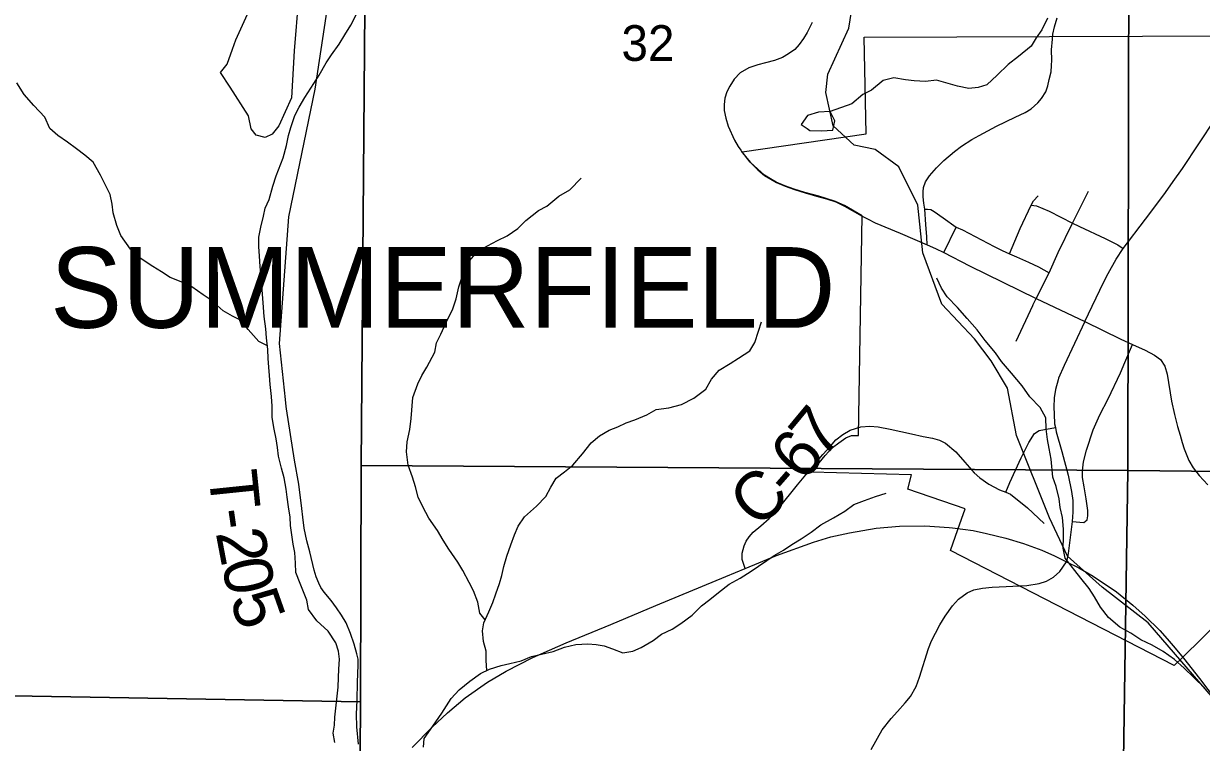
# Model space of a CAD drawing. Extents: x 0 to 191, y 0 to 55.
# Drawn here: x 146.309 to 147, y 19.292 to 19.713 of the extents above; entities that cross this region are included whole.
import ezdxf

# ---------------------------------------------------------------- set-up
doc = ezdxf.new("R2010")
doc.units = 0
for name, color, linetype in [('GM_X_City_Street', 7, 'Continuous'), ('GM_X_Corporation', 7, 'Continuous'), ('GM_X_Corporation_Text', 7, 'Continuous'), ('GM_X_County_Road', 7, 'Continuous'), ('GM_X_County_Road_Text', 7, 'Continuous'), ('GM_X_Minor_Lake', 7, 'Continuous'), ('GM_X_Minor_River', 7, 'Continuous'), ('GM_X_Rail_Line', 7, 'Continuous'), ('GM_X_Section_Text', 7, 'Continuous'), ('GM_X_State_Route', 7, 'Continuous'), ('GM_X_Township_Road', 7, 'Continuous'), ('GM_X_Township_Road_Text', 7, 'Continuous')]:
    doc.layers.add(name, color=color, linetype=linetype)

msp = doc.modelspace()

# ---------------------------------------------------------------- linework, layer by layer
at = {"layer": 'GM_X_City_Street'}
for p, q in [((146.84908, 19.57913), (146.85639, 19.59404)), ((146.95532, 19.51456), (146.95979, 19.52513))]:
    msp.add_line(p, q, dxfattribs=at)
for points in [[(146.83928, 19.58368), (146.83907, 19.58836), (146.83861, 19.59547), (146.83787, 19.60448), (146.83729, 19.60815), (146.83695, 19.61176), (146.83689, 19.61468), (146.83724, 19.61727), (146.83833, 19.62048), (146.84068, 19.62415), (146.84469, 19.62885), (146.84911, 19.63315), (146.8553, 19.63843), (146.85943, 19.64147), (146.86551, 19.64537), (146.86976, 19.64778), (146.88008, 19.65328), (146.89092, 19.6585), (146.89688, 19.66125), (146.90027, 19.66349), (146.90417, 19.66693), (146.9064, 19.66946), (146.90887, 19.67336), (146.91007, 19.67697), (146.91098, 19.68061), (146.91211, 19.68517), (146.91237, 19.68873), (146.91248, 19.69199), (146.91237, 19.69796), (146.91277, 19.7043)], [(146.90025, 19.60692), (146.9018, 19.60943), (146.90437, 19.6124)], [(146.90161, 19.54865), (146.90327, 19.55215), (146.91082, 19.56713), (146.9161, 19.57917), (146.92451, 19.59627), (146.93389, 19.61513)], [(146.83787, 19.60448), (146.83948, 19.60458), (146.84138, 19.60426), (146.84349, 19.60313), (146.84863, 19.59944), (146.85639, 19.59404), (146.86007, 19.59251), (146.87861, 19.58269), (146.88329, 19.58036), (146.88769, 19.57841)], [(146.88769, 19.57841), (146.89392, 19.59315), (146.90025, 19.60692)], [(146.90025, 19.60692), (146.90355, 19.60655), (146.91097, 19.60329), (146.92451, 19.59627), (146.92836, 19.5945), (146.92879, 19.5943)], [(146.92879, 19.5943), (146.94381, 19.58737), (146.95129, 19.58361), (146.95431, 19.58154)], [(146.88769, 19.57841), (146.89174, 19.5766), (146.89882, 19.57354), (146.90473, 19.57061), (146.91082, 19.56713)], [(146.89149, 19.52718), (146.90128, 19.54795), (146.90161, 19.54865)], [(146.93177, 19.53854), (146.95297, 19.52836), (146.95979, 19.52513), (146.96717, 19.52178), (146.97264, 19.51887), (146.97618, 19.5163), (146.97881, 19.51242), (146.98006, 19.50778), (146.98269, 19.49185), (146.98442, 19.48415), (146.98622, 19.47702), (146.98782, 19.47189), (146.98899, 19.4676), (146.9901, 19.46399), (146.99287, 19.45713), (146.99537, 19.4527), (146.9989, 19.44827), (147.0041, 19.44279)], [(146.92438, 19.42122), (146.93129, 19.42077), (146.93328, 19.42221), (146.93363, 19.42456), (146.93356, 19.42774), (146.93252, 19.43465), (146.93142, 19.4417), (146.93052, 19.44717), (146.93038, 19.45104), (146.931, 19.45629), (146.93273, 19.46314), (146.93667, 19.47503), (146.94054, 19.48381), (146.94545, 19.49335), (146.95278, 19.50856), (146.95532, 19.51456)], [(146.79418, 19.47496), (146.80047, 19.47683), (146.80565, 19.47731), (146.81049, 19.47683), (146.81768, 19.47544), (146.83006, 19.47282), (146.83697, 19.47109), (146.84237, 19.47019), (146.84645, 19.46908), (146.85004, 19.46735), (146.85612, 19.46217), (146.86145, 19.45615), (146.86698, 19.44993), (146.87016, 19.44696), (146.87548, 19.44329), (146.88184, 19.43984), (146.8855, 19.43858), (146.88827, 19.43742), (146.89823, 19.42926), (146.90805, 19.42013)], [(146.8855, 19.43858), (146.88786, 19.44419), (146.8945, 19.45857), (146.89892, 19.46763), (146.90238, 19.47296), (146.90508, 19.47468), (146.91462, 19.47648)]]:
    msp.add_lwpolyline(points, dxfattribs=at)
at = {"layer": 'GM_X_Corporation'}
for points in [[(146.51036, 19.96547), (146.95813, 19.96302), (146.95709, 19.45123), (146.50723, 19.45421), (146.51, 19.81994)], [(146.95813, 19.96302), (147.4674, 19.95893), (147.46171, 19.44593), (146.95709, 19.45123)], [(146.00338, 19.8309), (146.51, 19.81994), (146.50723, 19.45421), (146.50678, 19.31551), (145.9964, 19.32433)], [(146.50723, 19.45421), (146.95709, 19.45123), (146.94939, 18.94162), (146.50444, 18.94638), (146.50678, 19.31551)], [(146.95709, 19.45123), (147.46171, 19.44593), (147.44914, 18.93607), (146.94939, 18.94162)], [(145.9964, 19.32433), (146.50678, 19.31551), (146.50444, 18.94638), (146.50161, 18.81541), (145.9888, 18.82212)]]:
    msp.add_lwpolyline(points, close=True, dxfattribs=at)
msp.add_lwpolyline([(147.02315, 19.37496), (146.98931, 19.3417), (146.98435, 19.33683), (146.85308, 19.40424), (146.85739, 19.41652), (146.8617, 19.4288), (146.82799, 19.44021), (146.83003, 19.44862), (146.77138, 19.45028), (146.7795, 19.45998), (146.78383, 19.46476), (146.78742, 19.46744), (146.79157, 19.47032), (146.79498, 19.47167), (146.79896, 19.4717), (146.80113, 19.60058), (146.79074, 19.60664), (146.78555, 19.60913), (146.78007, 19.61087), (146.77564, 19.61211), (146.76753, 19.6144), (146.7613, 19.61634), (146.75582, 19.61821), (146.75077, 19.62043), (146.74737, 19.62237), (146.74384, 19.62458), (146.73989, 19.62791), (146.73552, 19.6322), (146.73067, 19.63809), (146.8035, 19.64869), (146.80243, 19.70554), (147.07447, 19.70651)], dxfattribs=at)
at = {"layer": 'GM_X_County_Road'}
for points in [[(146.91277, 19.7043), (146.91306, 19.70714), (146.91409, 19.71149), (146.91569, 19.71671)], [(146.77005, 19.45111), (146.77392, 19.45581), (146.778, 19.46051), (146.78249, 19.46556), (146.78574, 19.46915), (146.78975, 19.4724), (146.79418, 19.47496)], [(146.73246, 19.39377), (146.73077, 19.39891), (146.73077, 19.40271), (146.73188, 19.40706), (146.73306, 19.40976), (146.73478, 19.41239), (146.73727, 19.41509), (146.74177, 19.41875), (146.74661, 19.42304), (146.75207, 19.42891), (146.7632, 19.44274), (146.77005, 19.45111)], [(146.80648, 19.28759), (146.81298, 19.299), (146.81817, 19.30577), (146.82183, 19.30992), (146.82633, 19.31483), (146.82951, 19.3187), (146.83276, 19.32458), (146.83483, 19.32997), (146.84015, 19.34677), (146.84195, 19.35127), (146.84416, 19.35583), (146.84672, 19.36067), (146.84997, 19.36579), (146.85419, 19.3718), (146.85771, 19.37574), (146.86283, 19.37948), (146.86677, 19.38114), (146.87175, 19.38217), (146.87749, 19.38273), (146.89775, 19.38376), (146.90494, 19.38487), (146.90936, 19.38639), (146.91344, 19.38867), (146.91711, 19.39192), (146.92111, 19.39769)]]:
    msp.add_lwpolyline(points, dxfattribs=at)
at = {"layer": 'GM_X_Minor_Lake'}
for points in [[(146.78248, 19.66179), (146.77548, 19.66137), (146.76905, 19.65943), (146.7653, 19.65428), (146.76885, 19.65181)], [(146.76885, 19.65181), (146.77043, 19.65071), (146.77724, 19.65056), (146.78387, 19.65079), (146.78508, 19.65638), (146.78248, 19.66179)]]:
    msp.add_lwpolyline(points, dxfattribs=at)
at = {"layer": 'GM_X_Minor_River'}
for points in [[(146.49169, 19.29157), (146.49072, 19.29707), (146.49145, 19.30181), (146.49161, 19.30656), (146.49233, 19.31169), (146.49305, 19.3189), (146.49359, 19.32402), (146.49393, 19.32972), (146.49409, 19.33465), (146.49444, 19.34053), (146.49384, 19.34527), (146.4923, 19.35019), (146.48772, 19.357), (146.48106, 19.36303), (146.47629, 19.36964), (146.47531, 19.37513), (146.47339, 19.38006), (146.47128, 19.38498), (146.46878, 19.39141), (146.46856, 19.39691), (146.46814, 19.40317), (146.46717, 19.40791), (146.46638, 19.4134), (146.46578, 19.4189), (146.46556, 19.42383), (146.46458, 19.4299), (146.46379, 19.43559), (146.46319, 19.44033), (146.46202, 19.44696), (146.46047, 19.45264), (146.45873, 19.45965), (146.45813, 19.46477), (146.45734, 19.46989), (146.45617, 19.47538), (146.455, 19.4824), (146.45496, 19.48904), (146.45455, 19.49454), (146.45375, 19.50174), (146.45334, 19.50686), (146.45293, 19.51179), (146.45252, 19.51691), (146.4523, 19.52222), (146.4517, 19.52905), (146.45129, 19.53436), (146.4503, 19.54157), (146.44968, 19.54953), (146.44907, 19.55712), (146.44866, 19.56357), (146.44786, 19.57077), (146.44744, 19.57722), (146.44703, 19.58253), (146.44719, 19.58804), (146.44829, 19.59392), (146.44976, 19.60039), (146.45087, 19.60514), (146.45311, 19.61027), (146.45534, 19.61807), (146.45719, 19.62415), (146.4613, 19.63461), (146.46333, 19.64184), (146.46443, 19.64772), (146.46592, 19.65248), (146.46815, 19.65951), (146.47077, 19.66446), (146.47414, 19.66999), (146.47939, 19.67818), (146.48258, 19.68313), (146.4867, 19.69037), (146.4897, 19.69513), (146.49421, 19.70142), (146.49758, 19.70676), (146.50115, 19.71247), (146.50451, 19.71894)], [(146.90989, 19.71664), (146.90653, 19.70979), (146.90334, 19.70503), (146.90034, 19.70026), (146.893, 19.69415), (146.88678, 19.68937), (146.88038, 19.68306), (146.87436, 19.67752), (146.86926, 19.67597), (146.86377, 19.67537), (146.85714, 19.67666), (146.85164, 19.67834), (146.84482, 19.68019), (146.83839, 19.67939), (146.83176, 19.67973), (146.82665, 19.68046), (146.81983, 19.68156), (146.81341, 19.68), (146.80663, 19.67427), (146.80153, 19.67177), (146.79513, 19.66642), (146.78248, 19.66179)], [(146.45212, 19.52426), (146.44717, 19.52694), (146.44088, 19.53392), (146.43631, 19.53939), (146.43156, 19.54183), (146.42624, 19.54484), (146.41921, 19.55106), (146.41446, 19.55425), (146.4078, 19.55896), (146.40154, 19.56196), (146.39509, 19.56438), (146.38996, 19.56777), (146.38483, 19.57096), (146.37743, 19.57585), (146.37172, 19.58113), (146.36618, 19.58907), (146.36369, 19.59494), (146.36156, 19.60232), (146.36096, 19.60744), (146.3598, 19.61313), (146.35673, 19.61937), (146.35424, 19.62448), (146.34984, 19.63205), (146.3449, 19.63619), (146.34015, 19.63996), (146.33482, 19.64391), (146.32912, 19.64767), (146.32437, 19.65182), (146.32149, 19.65844), (146.31501, 19.66543), (146.3093, 19.67185), (146.3051, 19.67865)], [(146.57985, 19.36354), (146.57679, 19.36758), (146.57562, 19.37403), (146.57312, 19.38065), (146.57063, 19.38557), (146.5668, 19.39257), (146.56393, 19.39748), (146.55859, 19.40504), (146.55534, 19.41033), (146.5519, 19.416), (146.54694, 19.42318), (146.54331, 19.42999), (146.54062, 19.43567), (146.53907, 19.44173), (146.53734, 19.44722), (146.53483, 19.45441), (146.53384, 19.46219), (146.53419, 19.46807), (146.53566, 19.47529), (146.53657, 19.48175), (146.53744, 19.49408), (146.54042, 19.50207), (146.54285, 19.50702), (146.54566, 19.51178), (146.55034, 19.52072), (146.55145, 19.52605), (146.55388, 19.53118), (146.55668, 19.53727), (146.56098, 19.54603), (146.56284, 19.55192), (146.5645, 19.55895), (146.56599, 19.5637), (146.56804, 19.56922), (146.57066, 19.57417), (146.57554, 19.57989), (146.5812, 19.58296), (146.58724, 19.58622), (146.5929, 19.58891), (146.59912, 19.59312), (146.60382, 19.5979), (146.61117, 19.60382), (146.61608, 19.60632), (146.62323, 19.61224), (146.62965, 19.61589), (146.63623, 19.62276)], [(146.91299, 19.44721), (146.91217, 19.45783), (146.911, 19.46408), (146.90984, 19.46939), (146.90923, 19.47564), (146.909, 19.48209), (146.90556, 19.48815), (146.89947, 19.49437), (146.89508, 19.50098), (146.88879, 19.50835), (146.88288, 19.51514), (146.87945, 19.52024), (146.87335, 19.52742), (146.86858, 19.53365), (146.86286, 19.54045), (146.85715, 19.54686), (146.85106, 19.55309), (146.84781, 19.55819), (146.84494, 19.56406)], [(146.58092, 19.33388), (146.58055, 19.33972), (146.58052, 19.34522), (146.57897, 19.3509), (146.57836, 19.35716), (146.57909, 19.36191), (146.58208, 19.36838), (146.58451, 19.3737), (146.58619, 19.37883), (146.58842, 19.38492), (146.58972, 19.38967), (146.59082, 19.3948), (146.59268, 19.40088), (146.59491, 19.40753), (146.59715, 19.41343), (146.59939, 19.41856), (146.60295, 19.42409), (146.61011, 19.4302), (146.61556, 19.43593), (146.61837, 19.44145), (146.62155, 19.44678), (146.62645, 19.45041), (146.63135, 19.45443), (146.63699, 19.46091), (146.64206, 19.46739), (146.64696, 19.4716), (146.65262, 19.47485), (146.65771, 19.47678), (146.66262, 19.47909), (146.66772, 19.48102), (146.67471, 19.4839), (146.68036, 19.48697), (146.68774, 19.48797), (146.69511, 19.48991), (146.70247, 19.49356), (146.70944, 19.49891), (146.71281, 19.50482), (146.71732, 19.51016), (146.72373, 19.51399), (146.72864, 19.51706), (146.73523, 19.52146), (146.73823, 19.52641), (146.74027, 19.53306), (146.74214, 19.53839)], [(147.0021, 19.32367), (146.99582, 19.3297), (146.99011, 19.33517), (146.9844, 19.34025), (146.97775, 19.34496), (146.97129, 19.34871), (146.96465, 19.3519), (146.95876, 19.35585), (146.9523, 19.35922), (146.94565, 19.36506), (146.94107, 19.37111), (146.93744, 19.37716), (146.93438, 19.38207), (146.92943, 19.38811), (146.92027, 19.39982), (146.9191, 19.40569), (146.91926, 19.41214), (146.91923, 19.41689), (146.91881, 19.42372), (146.91745, 19.42959), (146.91685, 19.43452), (146.91492, 19.44191), (146.91299, 19.44721)], [(146.54375, 19.28885), (146.5441, 19.29397), (146.54917, 19.30121), (146.55442, 19.30883), (146.56005, 19.3174), (146.56475, 19.32255), (146.57097, 19.32771), (146.57719, 19.33211), (146.58247, 19.33461), (146.58927, 19.33674), (146.59437, 19.33791), (146.60099, 19.33965), (146.60703, 19.34215), (146.61289, 19.34352), (146.61988, 19.34508), (146.62649, 19.34758), (146.6331, 19.34914), (146.6401, 19.34956), (146.64503, 19.34921), (146.64976, 19.34829), (146.65469, 19.34662), (146.66076, 19.34419), (146.66662, 19.34517), (146.67153, 19.34728), (146.67851, 19.3515), (146.68341, 19.35513), (146.68964, 19.35821), (146.69473, 19.36146), (146.70132, 19.36644), (146.70697, 19.37178), (146.71186, 19.3756), (146.71676, 19.37962), (146.72317, 19.38459), (146.72958, 19.38804), (146.73599, 19.39207), (146.74956, 19.40126), (146.75503, 19.40451), (146.75993, 19.40777), (146.7654, 19.41122), (146.77125, 19.41505), (146.7769, 19.41925), (146.78425, 19.42347), (146.79105, 19.42731), (146.79632, 19.43132), (146.80255, 19.43364), (146.80897, 19.43595), (146.81521, 19.43789)]]:
    msp.add_lwpolyline(points, dxfattribs=at)
at = {"layer": 'GM_X_Rail_Line'}
msp.add_lwpolyline([(147.00738, 19.31747), (146.96909, 19.36182), (146.94203, 19.38287), (146.92174, 19.40102), (146.91104, 19.42352), (146.89176, 19.47173), (146.88641, 19.49958), (146.87678, 19.51565), (146.86714, 19.52851), (146.84787, 19.54886), (146.83673, 19.57885), (146.83376, 19.60692), (146.82273, 19.62945), (146.8088, 19.63958), (146.79649, 19.64208), (146.78408, 19.65341), (146.77991, 19.67304), (146.78098, 19.68376), (146.79327, 19.71066), (146.79969, 19.75031)], dxfattribs=at)
at = {"layer": 'GM_X_State_Route'}
for points in [[(146.77174, 19.71404), (146.76881, 19.70815), (146.76666, 19.70475), (146.76424, 19.70115), (146.76161, 19.69817), (146.75793, 19.69561), (146.75433, 19.69346), (146.74969, 19.6918), (146.74435, 19.69041), (146.73985, 19.6893), (146.73458, 19.6875), (146.7296, 19.68445), (146.72599, 19.68071), (146.72344, 19.67673), (146.72177, 19.6733), (146.72066, 19.66963), (146.72017, 19.66596), (146.72024, 19.66242), (146.72114, 19.65785), (146.72246, 19.65328), (146.72634, 19.64496), (146.72849, 19.64129), (146.72992, 19.63913)], [(146.93177, 19.53854), (146.94278, 19.56142), (146.94547, 19.5668), (146.95026, 19.57512), (146.95431, 19.58154), (146.9674, 19.59868), (146.97346, 19.60665), (146.97926, 19.61433), (146.98373, 19.62071), (146.98911, 19.62836), (147.00832, 19.65726), (147.01519, 19.66789), (147.01963, 19.6746), (147.03376, 19.69595), (147.03629, 19.69964), (147.03953, 19.70437), (147.04079, 19.70677), (147.04186, 19.70962), (147.04251, 19.71283)], [(146.72992, 19.63913), (146.73077, 19.63783), (146.73562, 19.63194), (146.73999, 19.62764), (146.74394, 19.62432), (146.74747, 19.6221), (146.75087, 19.62016), (146.75592, 19.61794), (146.7614, 19.61607), (146.76763, 19.61413), (146.77574, 19.61184)], [(146.77574, 19.61184), (146.78017, 19.6106), (146.78565, 19.60887), (146.79084, 19.60637), (146.80117, 19.60034), (146.80272, 19.59957)], [(146.80272, 19.59957), (146.80428, 19.5988), (146.80872, 19.5966), (146.82355, 19.59037), (146.83928, 19.58368), (146.84418, 19.58141)], [(146.84418, 19.58141), (146.84908, 19.57913), (146.86421, 19.57138), (146.90327, 19.55215), (146.93177, 19.53854)], [(146.93177, 19.53854), (146.91973, 19.51285), (146.91641, 19.50531), (146.91617, 19.50438)], [(146.91617, 19.50438), (146.91469, 19.49881), (146.91386, 19.49384), (146.91372, 19.4883), (146.91386, 19.48436), (146.91413, 19.47856), (146.91462, 19.47648), (146.9151, 19.47399), (146.91828, 19.46231), (146.92208, 19.44848), (146.92409, 19.43894), (146.92471, 19.43355), (146.92485, 19.4267), (146.92438, 19.42122), (146.92208, 19.4025), (146.92111, 19.39769)], [(146.53709, 19.28867), (146.54877, 19.30067), (146.55788, 19.30905), (146.56819, 19.31783), (146.58132, 19.32701), (146.59219, 19.33346), (146.60782, 19.34159), (146.62747, 19.35013), (146.65373, 19.36092), (146.67999, 19.37196), (146.72116, 19.38912), (146.73246, 19.39377), (146.75088, 19.40136), (146.77263, 19.40926), (146.78278, 19.41224), (146.79373, 19.41473), (146.80936, 19.41739), (146.82298, 19.4186), (146.83796, 19.41876), (146.85214, 19.41779), (146.85409, 19.41754)], [(146.85409, 19.41754), (146.86631, 19.41594), (146.87412, 19.41433), (146.8854, 19.41151), (146.89581, 19.40838), (146.90653, 19.40451), (146.91413, 19.40112), (146.92111, 19.39769)], [(146.92111, 19.39769), (146.92831, 19.39414), (146.93674, 19.3893), (146.95043, 19.38003), (146.96, 19.3722), (146.96725, 19.36584), (146.97594, 19.3573), (146.98018, 19.3525)], [(146.98018, 19.3525), (146.98376, 19.34844), (146.9898, 19.34119), (146.99906, 19.32911), (147.00897, 19.31638)]]:
    msp.add_lwpolyline(points, dxfattribs=at)
at = {"layer": 'GM_X_Township_Road'}
for points in [[(146.46312, 19.48885), (146.46275, 19.49287), (146.4593, 19.5257), (146.46465, 19.59999), (146.48025, 19.67493), (146.49276, 19.75784), (146.49451, 19.7608), (146.51413, 19.79389), (146.53068, 19.81376), (146.55875, 19.84111), (146.57777, 19.86138), (146.59075, 19.87762), (146.60345, 19.90564), (146.60329, 19.92787), (146.6011, 19.94267), (146.59721, 19.95632), (146.57796, 19.99305)], [(146.47039, 19.72843), (146.46776, 19.69745), (146.46625, 19.6699), (146.45884, 19.65348), (146.45502, 19.64855), (146.45081, 19.64662), (146.44554, 19.64791), (146.44254, 19.65159), (146.44109, 19.65928), (146.43034, 19.67602), (146.42463, 19.68466), (146.42861, 19.6897), (146.43156, 19.69832), (146.43368, 19.70383), (146.44041, 19.71898)], [(146.50566, 19.29062), (146.50454, 19.30085), (146.50441, 19.30832), (146.50475, 19.31648), (146.50506, 19.32702), (146.50536, 19.33695), (146.50536, 19.34044), (146.50454, 19.34368), (146.50298, 19.34942), (146.50095, 19.35568), (146.49832, 19.3619), (146.49569, 19.3663), (146.49266, 19.37066), (146.48947, 19.37494), (146.48541, 19.37982), (146.48351, 19.38249), (146.48226, 19.38517), (146.48075, 19.38893), (146.47958, 19.39272), (146.47695, 19.40352), (146.47535, 19.40999), (146.47376, 19.41742), (146.47293, 19.42385), (146.47233, 19.42895), (146.47056, 19.44324), (146.46801, 19.45722), (146.46326, 19.48735), (146.46312, 19.48885)]]:
    msp.add_lwpolyline(points, dxfattribs=at)

# ---------------------------------------------------------------- texts
at = {"layer": 'GM_X_Corporation_Text'}
msp.add_text('SUMMERFIELD', height=0.0473485, rotation=0.00001, dxfattribs=at).set_placement((146.32466, 19.53493))
at = {"layer": 'GM_X_County_Road_Text'}
for s, rotation, p in [('7', 50.24273, (146.77798, 19.45713)), ('6', 50.48618, (146.76695, 19.44376)), ('C', 43.89381, (146.74024, 19.41637)), ('-', 48.94943, (146.75882, 19.43441))]:
    msp.add_text(s, height=0.02841, rotation=rotation, dxfattribs=at).set_placement(p)
at = {"layer": 'GM_X_Section_Text'}
msp.add_text('32', height=0.020928, rotation=0.00001, dxfattribs=at).set_placement((146.6599, 19.69154))
at = {"layer": 'GM_X_Township_Road_Text'}
for s, rotation, p in [('T', 275.89439, (146.4175, 19.45005)), ('-', 278.24037, (146.41983, 19.42765)), ('2', 280.73572, (146.42173, 19.41478)), ('0', 281.55506, (146.42508, 19.39715)), ('5', 289.39997, (146.42971, 19.37592))]:
    msp.add_text(s, height=0.02841, rotation=rotation, dxfattribs=at).set_placement(p)

doc.saveas('drawing.dxf')
